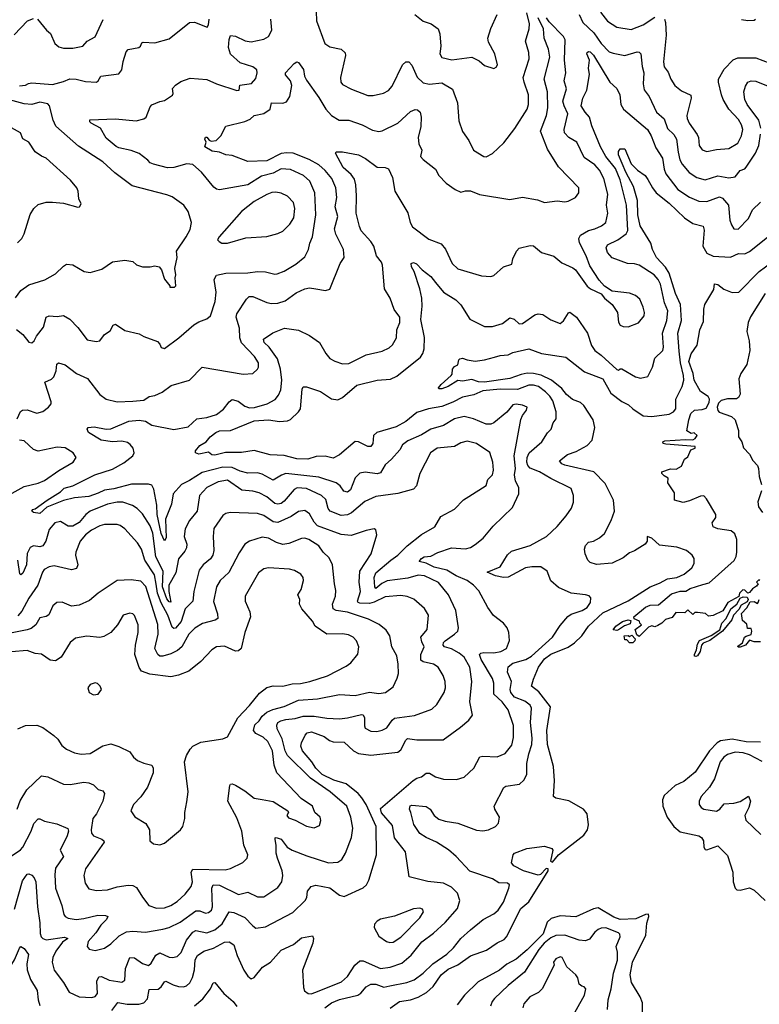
# Model space of a CAD drawing. Extents: x 1552033 to 1694788, y 811965 to 917215.
# Tile 598 of 632: x 1679207 to 1683897, y 894807 to 901052. Entities that reach past the tile are written whole.
import ezdxf

# ---------------------------------------------------------------- set-up
doc = ezdxf.new("R2010")
doc.units = 0

msp = doc.modelspace()

# ---------------------------------------------------------------- linework, layer by layer
at = {"layer": '0CON20XD'}
for points in [[(1679172.9, 900957.1), (1679256.9, 901045), (1679295, 901060.6)], [(1679187, 899087), (1679228, 899055), (1679265, 899006.2), (1679285, 899002.5), (1679299.2, 899015), (1679314.2, 899045), (1679357.6, 899102.4), (1679375, 899165.6), (1679395, 899174.4), (1679445, 899170), (1679485, 899176.7), (1679525, 899152), (1679575, 899100), (1679635, 899021.2), (1679691.9, 899011.9), (1679715, 899016.2), (1679745, 899056.2), (1679780.3, 899079.7), (1679800, 899115), (1679815, 899121.2), (1679875, 899081.2), (1679965, 899060.8), (1679995, 899042.5), (1680080.3, 899010.3), (1680096.7, 898995), (1680104.1, 898974.1), (1680125, 898967.5), (1680215.8, 899035), (1680312.4, 899117.6), (1680343.7, 899136.3), (1680395, 899154.2), (1680416.6, 899173.4), (1680446.7, 899265), (1680452.7, 899325), (1680441.1, 899405), (1680455, 899431.4), (1680514.7, 899445.3), (1680655, 899447.5), (1680715, 899456.2), (1680765, 899452.1), (1680825, 899437.5), (1680840.3, 899439.7), (1680885, 899457.8), (1680959.2, 899500.9), (1681015, 899548.1), (1681039.1, 899595), (1681046.5, 899635), (1681064.5, 899675), (1681085.3, 899815), (1681079.6, 899955), (1681047.1, 900027.1), (1681007.8, 900065), (1680925, 900102.7), (1680865.4, 900105.4), (1680815, 900079.5), (1680741, 900059), (1680655, 900004.7), (1680475, 899972.2), (1680455, 899976.9), (1680439.4, 899989.4), (1680360.5, 900085), (1680305, 900133.8), (1680267.3, 900137.3), (1680185, 900114.2), (1680145, 900111.9), (1680055, 900135.4), (1680034.7, 900144.7), (1680020.3, 900160.3), (1679965, 900202.5), (1679915, 900222.7), (1679835, 900238.8), (1679818.2, 900248.2), (1679755, 900301.4), (1679720.6, 900365), (1679661.4, 900395), (1679652.9, 900405), (1679652.5, 900417.5), (1679815, 900424.4), (1679945, 900411.5), (1679995, 900422.5), (1680008.9, 900435), (1680035, 900500), (1680045, 900511.2), (1680095, 900533.8), (1680125, 900540), (1680176.3, 900573.7), (1680180.8, 900585), (1680176, 900615), (1680195, 900636), (1680229.7, 900660.3), (1680288.3, 900681.7), (1680395, 900673.3), (1680454.5, 900644.5), (1680585, 900602.9), (1680600, 900605), (1680603.9, 900636.1), (1680677, 900647), (1680705, 900680), (1680712.7, 900715), (1680710.5, 900735), (1680685, 900753.1), (1680605, 900778.5), (1680545, 900834.4), (1680531.5, 900875), (1680535, 900927.5), (1680545, 900951.2), (1680575, 900947.5), (1680637.8, 900917.8), (1680675, 900911.2), (1680755, 900928.9), (1680785.8, 900945), (1680805.6, 900985), (1680800, 901055)], [(1679205, 900632.9), (1679244.1, 900635.9), (1679262.3, 900647.7), (1679285, 900652), (1679415, 900640.6), (1679485, 900659.5), (1679525, 900676.9), (1679565, 900674.7), (1679625, 900659.2), (1679695, 900656.2), (1679705.8, 900664.2), (1679722.5, 900695), (1679835, 900709.5), (1679854.4, 900735), (1679862.7, 900787.3), (1679882.7, 900847.3), (1679895, 900862.2), (1679963.6, 900876.4), (1679974.2, 900885), (1679980.8, 900905), (1679990.7, 900909.3), (1680064.5, 900905.5), (1680155, 900930.6), (1680285, 901033.8), (1680315, 901035.7), (1680396.1, 901003.9), (1680405, 901020), (1680408.5, 901055)], [(1679321.2, 901055), (1679376.8, 900986.8), (1679403.3, 900965), (1679431.1, 900901.1), (1679455, 900880), (1679485, 900872), (1679545, 900870.8), (1679606.7, 900885), (1679634.4, 900915.6), (1679685.5, 900944.5), (1679737.4, 901052.6)], [(1680065, 898668.6), (1680109.7, 898690.3), (1680167.4, 898732.6), (1680283.1, 898765), (1680365, 898847.5), (1680625, 898803.6), (1680685, 898808), (1680716.2, 898835), (1680722, 898848), (1680720.6, 898875), (1680696.9, 898915), (1680613.7, 899003.7), (1680603.5, 899035), (1680601.2, 899095), (1680579.3, 899165), (1680585, 899186.5), (1680645, 899280.6), (1680663.4, 899296.6), (1680685, 899297.5), (1680775, 899258.5), (1680805, 899252.3), (1680845, 899253.8), (1680891.5, 899268.5), (1680959.8, 899320.2), (1681015, 899345.6), (1681045, 899350.6), (1681085.6, 899345.6), (1681145.9, 899334.1), (1681175, 899343.3), (1681238.6, 899505), (1681265.4, 899545), (1681260.5, 899595), (1681212.2, 899692.2), (1681203.6, 899725), (1681224.6, 899805), (1681208, 899865), (1681217.8, 899925), (1681211.5, 899985), (1681187.1, 900045), (1681145.4, 900095), (1681105, 900130.9), (1681042.5, 900165), (1680940.8, 900205), (1680901.5, 900208.5), (1680865, 900203.5), (1680775, 900157.4), (1680655, 900151.8), (1680555, 900190.9), (1680515, 900195.6), (1680475, 900212.9), (1680428.8, 900218.8), (1680381.2, 900245), (1680388.8, 900275), (1680381.9, 900295), (1680385, 900307.5), (1680395, 900308), (1680408.6, 900288.6), (1680421.7, 900281.7), (1680452.5, 900285), (1680483.3, 900315), (1680515, 900376), (1680635, 900405.6), (1680668.2, 900421.8), (1680695, 900445.5), (1680755, 900457.5), (1680795.4, 900484.6), (1680805, 900525.6), (1680876.9, 900523.1), (1680899.3, 900530.7), (1680919.6, 900565), (1680932.5, 900635), (1680925, 900663.8), (1680892.2, 900702.2), (1680891.9, 900715), (1680948, 900775), (1680965, 900784), (1680975, 900780), (1681007.2, 900737.2), (1681013.1, 900695), (1681025, 900668.8), (1681105, 900558.6), (1681148.2, 900485), (1681185, 900445.6), (1681233.3, 900415), (1681295, 900414.6), (1681379.2, 900385), (1681445, 900351.1), (1681485, 900343.1), (1681505, 900346.9), (1681605.8, 900395), (1681685, 900470.6), (1681715, 900482), (1681730.5, 900480.5), (1681745.8, 900465), (1681753.5, 900433.5), (1681751.8, 900375), (1681734.7, 900304.7), (1681738.2, 900265), (1681756.6, 900225), (1681749.4, 900185), (1681765, 900165.7), (1681844, 900105), (1681865.8, 900065), (1681911.5, 900015), (1681968.6, 899975), (1682005, 899958.5), (1682035, 899967.8), (1682065, 899966.9), (1682123.2, 899943.2), (1682315, 899912.5), (1682395, 899925.8), (1682490.3, 899910.3), (1682535, 899892), (1682615, 899904), (1682665, 899897.5), (1682685, 899902), (1682732, 899925), (1682752.5, 899955), (1682752.5, 899985), (1682625, 900119.2), (1682555, 900230.8), (1682510.8, 900345), (1682547.5, 900445), (1682557.3, 900492.7), (1682553.8, 900593.8), (1682533.8, 900675), (1682568.4, 900815), (1682560, 900865), (1682533.5, 900935), (1682529.1, 900995), (1682495.9, 901065)], [(1681087.5, 901105), (1681088.5, 901045), (1681142, 900902), (1681175, 900880.9), (1681246.2, 900866.2), (1681272.1, 900842.1), (1681274.3, 900825), (1681241.5, 900685), (1681244.3, 900655), (1681255, 900640.8), (1681311.4, 900611.4), (1681415, 900571.5), (1681449.4, 900570.6), (1681515, 900585.6), (1681545, 900603.3), (1681570.3, 900629.7), (1681635, 900765.8), (1681655, 900784.3), (1681675, 900784.4), (1681694.1, 900764.1), (1681727.4, 900687.4), (1681765, 900652.1), (1681805, 900642.4), (1681885, 900650.8), (1681952, 900612), (1681984.4, 900525), (1681991.4, 900411.4), (1682015, 900343.3), (1682055, 900286.2), (1682084.3, 900225), (1682151.2, 900185), (1682165, 900183.3), (1682205, 900204.4), (1682278.3, 900271.7), (1682347.1, 900362.9), (1682425.5, 900485), (1682433.8, 900515), (1682433.9, 900575), (1682405.3, 900655), (1682400.8, 900685), (1682437.1, 900805), (1682436, 900845), (1682414.5, 900915), (1682438.6, 900995), (1682440.8, 901025), (1682423.2, 901095)], [(1681713.8, 901085), (1681765, 901042), (1681816.7, 901025), (1681860.8, 900995), (1681871.7, 900961.7), (1681877.8, 900885), (1681872.2, 900835), (1681885, 900812.5), (1681947.5, 900797.5), (1682075.4, 900815.4), (1682120.7, 900790.7), (1682155, 900762.5), (1682215, 900742.5), (1682229.3, 900750.7), (1682237.5, 900765), (1682219.5, 900835), (1682180, 900910), (1682176.2, 900935), (1682194.7, 900995.3), (1682234.2, 901085.8)], [(1682660.8, 900505), (1682651.7, 900535), (1682674.7, 900614.7), (1682659.7, 900665), (1682670.9, 900715), (1682662.6, 900795), (1682667.1, 900925), (1682656.2, 900945), (1682565, 901039.2), (1682548.3, 901065)], [(1682755.2, 901085.2), (1682779.2, 901035), (1682848.2, 900968.2), (1682895, 900901.1), (1682945, 900848.2), (1682970.9, 900839.1), (1683045, 900824.5), (1683122.1, 900847.9), (1683135, 900845.7), (1683145.4, 900835.4), (1683154.1, 900755), (1683165.3, 900715.3), (1683160.3, 900645), (1683167.4, 900607.4), (1683199.3, 900565), (1683244.6, 900465), (1683295, 900423.1), (1683315, 900362.2), (1683354.4, 900324.4), (1683373.3, 900295), (1683382.4, 900212.4), (1683393.9, 900163.9), (1683408.4, 900135), (1683453.4, 900083.4), (1683500.5, 900050.5), (1683555, 900035.5), (1683635, 900061.2), (1683705, 900048.2), (1683745, 900056.2), (1683775, 900096.4), (1683805, 900106.9), (1683815, 900116.9), (1683873.6, 900206.4), (1683894.1, 900255), (1683904.5, 900325.5)], [(1682889.6, 901099.6), (1682935, 901043.5), (1682995, 901004.4), (1683085, 900989.6), (1683160.7, 901019.3), (1683235, 901067.5)], [(1683296.9, 901055), (1683302.5, 901035), (1683306.9, 900955), (1683290.9, 900785), (1683293.3, 900753.3), (1683319.4, 900719.4), (1683335.7, 900675), (1683360.8, 900635), (1683405, 900602), (1683464.2, 900574.2), (1683465.8, 900555), (1683437.3, 900445), (1683439.5, 900425), (1683451.8, 900395), (1683503.3, 900325), (1683511.4, 900305), (1683515.6, 900255), (1683535, 900227.1), (1683565, 900216.9), (1683625, 900229.2), (1683705, 900235.6), (1683760.9, 900269.1), (1683784.4, 900315), (1683792.2, 900355), (1683785.5, 900385), (1683765, 900420), (1683704.6, 900485), (1683667.9, 900545), (1683657.1, 900575), (1683638.1, 900655), (1683638.6, 900675), (1683675, 900739.2), (1683732.6, 900797.4), (1683760.5, 900809.5), (1683875, 900810.5), (1683965, 900776.5)], [(1683785, 901053.8), (1683825, 901046.2), (1683865, 901050), (1683872.5, 901055)], [(1681143.1, 894785), (1681185, 894817.8), (1681235, 894838.1), (1681352.5, 894865), (1681371.5, 894878.5), (1681405, 894918.1), (1681435, 894935.6), (1681465, 894936.2), (1681516.9, 894916.9), (1681555, 894923.8), (1681663.2, 894946.8), (1681707.9, 894962.1), (1681766, 895004), (1681827.3, 895065), (1681915, 895126.2), (1681957.5, 895165), (1682004.4, 895225), (1682065, 895279.2), (1682145.4, 895344.6), (1682215, 895381.9), (1682241.4, 895405), (1682274.4, 895455), (1682308.8, 895545), (1682312.5, 895565), (1682300, 895575), (1682245, 895578.1), (1682205, 895603.6), (1682062, 895652), (1681975, 895745.6), (1681926.2, 895786.2), (1681850, 895835), (1681784.3, 895865), (1681745, 895890.6), (1681707.2, 895947.2), (1681688.6, 896025), (1681678.5, 896045), (1681683.1, 896066.9), (1681695, 896071.1), (1681785, 896061.9), (1681810.8, 896045), (1681835, 896004.2), (1681865, 895980.9), (1681905, 895968.2), (1681985, 895955.4), (1682105, 895911.1), (1682145, 895907.3), (1682180, 895915), (1682223.8, 895935), (1682244.1, 895955.9), (1682250.8, 895995), (1682220, 896045), (1682215.8, 896065), (1682277.9, 896182.1), (1682289.7, 896190.3), (1682376, 896204), (1682405, 896228.6), (1682422.5, 896265), (1682423.8, 896335), (1682435.3, 896395), (1682455.2, 896454.8), (1682457.6, 896495), (1682445.8, 896595), (1682452.1, 896685), (1682444.4, 896705), (1682409.5, 896729.5), (1682345.8, 896755.8), (1682321.4, 896785), (1682318.3, 896805), (1682326.6, 896855), (1682300, 896915), (1682305, 896946.9), (1682335, 896971.8), (1682417.1, 896995), (1682453.8, 897015), (1682586.9, 897135), (1682635, 897210), (1682682.2, 897267.8), (1682705, 897281.9), (1682775, 897304.6), (1682805, 897323.8), (1682826.4, 897355), (1682829.2, 897385), (1682817.6, 897397.6), (1682795, 897404.4), (1682704.2, 897414.2), (1682625, 897451.2), (1682575, 897493.3), (1682552.9, 897555), (1682512.2, 897582.2), (1682455, 897582.3), (1682415, 897574.7), (1682305, 897516.5), (1682275, 897513.5), (1682224.2, 897524.3), (1682171.2, 897548.8), (1682255, 897582.2), (1682301.5, 897658.5), (1682325, 897681.8), (1682443.6, 897716.4), (1682547.1, 897775), (1682615, 897838.1), (1682672.5, 897905), (1682705.8, 897955), (1682718.3, 897991.7), (1682719.4, 898035), (1682705, 898079.2), (1682575, 898143.1), (1682504.4, 898185), (1682445, 898208.8), (1682429.7, 898225), (1682422.5, 898245), (1682425.3, 898275), (1682438.9, 898305), (1682517.9, 898375), (1682555, 898432.5), (1682577.1, 898455), (1682589.4, 898495), (1682608.9, 898521.1), (1682609.2, 898565), (1682588.4, 898635), (1682569.7, 898665), (1682542.2, 898692.2), (1682496.2, 898726.2), (1682465, 898735.2), (1682435, 898733.2), (1682365, 898705.9), (1682255, 898709), (1682145, 898699.2), (1682086.6, 898673.4), (1682015, 898659.1), (1681955, 898626), (1681885, 898599.7), (1681798.8, 898585), (1681725, 898560.8), (1681656.3, 898503.6), (1681595, 898470.3), (1681471.4, 898435), (1681451.8, 898415), (1681445.9, 898364.1), (1681434.5, 898345.5), (1681415, 898345.5), (1681355, 898375.5), (1681335, 898376.5), (1681235, 898292.2), (1681195, 898271.9), (1681145, 898282.9), (1681088.3, 898281.7), (1681035, 898265.5), (1680965, 898267.5), (1680885, 898288.2), (1680795, 898293.1), (1680695, 898320), (1680613, 898307), (1680512.3, 898307.7), (1680445, 898290), (1680425, 898292.5), (1680405, 898308.8), (1680343.6, 898296.4), (1680322.1, 898305), (1680322.8, 898317.2), (1680348.8, 898351.2), (1680388.9, 898375), (1680415, 898406.9), (1680451.2, 898435), (1680475, 898444.3), (1680545, 898446.2), (1680695, 898508.5), (1680785, 898514.7), (1680855, 898504.8), (1680905, 898508.4), (1680924, 898516), (1680975.5, 898565), (1680988.5, 898585), (1680998.3, 898708.3), (1681005, 898723.3), (1681025, 898723.8), (1681115, 898694.3), (1681185, 898648.2), (1681225, 898642.1), (1681255, 898655.5), (1681345, 898733.9), (1681475, 898765.4), (1681558.5, 898771.5), (1681599.4, 898790.6), (1681748.5, 898911.5), (1681763.9, 898936.1), (1681772.1, 898965), (1681773.8, 899036.2), (1681751.7, 899151.7), (1681758.8, 899235), (1681756.5, 899285), (1681744.2, 899344.2), (1681708.5, 899455), (1681691.8, 899485), (1681690.6, 899505), (1681705, 899511.8), (1681723.1, 899503.1), (1681758.9, 899465), (1681814, 899424), (1681844.4, 899384.4), (1681894.4, 899324.4), (1681972.9, 899275), (1682004.7, 899244.7), (1682062.6, 899152.6), (1682155, 899105.7), (1682205, 899105.6), (1682268.8, 899125), (1682315, 899161.9), (1682342.3, 899152.3), (1682375, 899123.3), (1682395, 899124.4), (1682475, 899180), (1682495, 899186.9), (1682525, 899183.1), (1682575, 899149.4), (1682635, 899125.7), (1682655, 899142.5), (1682688, 899192), (1682695, 899196.2), (1682705, 899191.9), (1682738, 899165), (1682808, 899065), (1682832.7, 898985), (1682855, 898953.3), (1682895.3, 898925.3), (1682995, 898834.2), (1683005, 898830), (1683015, 898838.8), (1683025, 898836.9), (1683112, 898788), (1683145, 898777.7), (1683190.4, 898789.6), (1683220.9, 898849.1), (1683235.5, 898905), (1683285.8, 898954.2), (1683290.3, 898975), (1683284.1, 899064.1), (1683311.6, 899145), (1683317.6, 899205), (1683297, 899257), (1683271.4, 899375), (1683256, 899405), (1683230, 899435), (1683135.6, 899495.6), (1683105, 899504.1), (1683061.2, 899505), (1682965, 899541.8), (1682934.5, 899575), (1682926.9, 899605), (1682935.3, 899624.7), (1683000.6, 899655), (1683053.5, 899695), (1683064.7, 899715.3), (1683056.2, 899875), (1683015, 900036.9), (1682985, 900107.5), (1682923.6, 900183.6), (1682891.4, 900245), (1682835, 900378.8), (1682821.5, 900435), (1682792.1, 900465), (1682767.3, 900505), (1682777.7, 900555), (1682803.3, 900605), (1682821.2, 900705), (1682814.5, 900745), (1682821.5, 900795), (1682803.8, 900835), (1682806.2, 900845), (1682815, 900850.8), (1682825, 900848.6), (1682845, 900827.1), (1682950, 900655), (1682992.9, 900615), (1683013.1, 900575), (1683019.6, 900515), (1683036.8, 900485), (1683189.3, 900355), (1683212.5, 900315), (1683240.5, 900240.5), (1683283.7, 900173.7), (1683293.2, 900105), (1683303.7, 900073.7), (1683380.7, 899975), (1683455, 899925.9), (1683515, 899901.8), (1683565, 899899.1), (1683645, 899927.7), (1683665, 899921.1), (1683702.1, 899875), (1683710.9, 899780.9), (1683720.2, 899750.2), (1683736.8, 899726.8), (1683764.2, 899724.2), (1683827.9, 899792.1), (1683854.2, 899845.8), (1683904.4, 899895)], [(1683906.6, 900365), (1683893.4, 900415), (1683819.8, 900515), (1683805.2, 900545), (1683799.7, 900595), (1683809.6, 900630.4), (1683825.5, 900655), (1683845, 900664.2), (1683875, 900662.4), (1683985, 900618.9)], [(1679181.7, 899288.3), (1679215, 899334.3), (1679265, 899371.1), (1679367.3, 899402.7), (1679435, 899440), (1679485, 899490), (1679505, 899500.8), (1679545, 899497.1), (1679615.7, 899455.7), (1679655, 899449.2), (1679729.1, 899470.9), (1679795, 899515.8), (1679875, 899528), (1679925, 899518.6), (1679947.1, 899497.1), (1679985, 899484), (1680035, 899484.2), (1680065, 899490.8), (1680092.5, 899485), (1680105.8, 899465.8), (1680125, 899407.5), (1680160, 899365), (1680160, 899355), (1680190, 899355), (1680197.5, 899365), (1680192.5, 899415), (1680198, 899435), (1680191.3, 899475), (1680205.8, 899545), (1680202.5, 899585), (1680262.9, 899675), (1680287.7, 899722.3), (1680297.5, 899765), (1680276.2, 899835), (1680248, 899875), (1680175, 899928.1), (1680141.3, 899941.3), (1679919.5, 899999.5), (1679810.6, 900080.6), (1679735, 900150.9), (1679580.2, 900250.2), (1679435.9, 900375.9), (1679418.5, 900415), (1679395.7, 900505), (1679385, 900518.1), (1679335, 900529.6), (1679285, 900514.6), (1679235, 900518.2), (1679143.6, 900543.6)], [(1679792.1, 894767.9), (1679830.3, 894819.7), (1679888.4, 894808.4), (1679962.1, 894807.9), (1679995, 894817.3), (1680016.8, 894843.2), (1680028.1, 894901.9), (1680085.9, 894904.1), (1680105, 894918.9), (1680125, 894950), (1680135, 894954.4), (1680180.5, 894930.5), (1680215, 894920.7), (1680245, 894918.2), (1680265.7, 894925), (1680286.4, 894943.6), (1680302.3, 894977.7), (1680315, 895026.7), (1680320.3, 895089.7), (1680335, 895117.3), (1680375, 895143.8), (1680435.6, 895164.4), (1680505, 895202.1), (1680535, 895203.1), (1680565, 895184), (1680586.3, 895116.4), (1680628.9, 895025), (1680655, 894986.2), (1680675, 894968.8), (1680695, 894976.7), (1680746.9, 895043.1), (1680798.1, 895075), (1680865, 895151.5), (1680942.7, 895187.3), (1680995, 895228.8), (1681065, 895242.5), (1681071.2, 895225), (1681065.6, 895194.4), (1681000.9, 895025), (1681006.7, 894915), (1681013.8, 894893.8), (1681036.3, 894876.3), (1681055, 894874.5), (1681085, 894883.8), (1681249, 894951), (1681286.7, 894983.3), (1681333.5, 895055), (1681365, 895083.3), (1681385, 895082.9), (1681495, 895033.9), (1681556.3, 895043.7), (1681630.6, 895069.4), (1681690.6, 895119.4), (1681756.6, 895203.4), (1681831.5, 895258.5), (1681904.3, 895325.7), (1681983.5, 895415), (1681997.5, 895465), (1681982.6, 895512.6), (1681945, 895550), (1681895.3, 895575.3), (1681795, 895586.8), (1681677.5, 895615), (1681653.6, 895775), (1681585, 895863.8), (1681571, 895941), (1681502.6, 896022.6), (1681495, 896048.8), (1681702.2, 896227.8), (1681725, 896242.7), (1681755, 896250), (1681785, 896272.5), (1681805, 896272.9), (1681845, 896250.6), (1681895, 896235.7), (1681977, 896233), (1682025, 896247.1), (1682088.1, 896305), (1682125, 896378), (1682145, 896382.2), (1682235, 896376.5), (1682285, 896398.9), (1682328.8, 896451.2), (1682339.2, 896499.2), (1682338, 896575), (1682304.7, 896675), (1682267.8, 896725), (1682213.1, 896775), (1682213.1, 896845), (1682206.3, 896873.7), (1682133.3, 896995), (1682122.5, 897025), (1682132, 897035), (1682151.1, 897038.9), (1682215, 897037), (1682258.8, 897045), (1682295, 897063.5), (1682314.3, 897115), (1682308.6, 897165), (1682298.6, 897195), (1682275, 897224.2), (1682212.4, 897272.4), (1682175, 897324), (1682119.3, 897429.3), (1682085.6, 897465), (1682045, 897495.3), (1681975, 897524.8), (1681915, 897561.5), (1681835, 897579.6), (1681785.8, 897605.8), (1681740, 897615), (1681755.4, 897635), (1681773.1, 897645), (1681815, 897650), (1681857.9, 897672.1), (1681945, 897702.5), (1682035, 897695.4), (1682065, 897704.5), (1682096.5, 897723.5), (1682145.4, 897764.6), (1682209.1, 897840.9), (1682331.7, 897958.3), (1682373.1, 898045), (1682372.7, 898085), (1682351.2, 898125), (1682344.7, 898164.7), (1682350.8, 898205), (1682342.5, 898285), (1682385.6, 898515.6), (1682395, 898542), (1682422, 898575), (1682425.6, 898595.6), (1682395, 898608.1), (1682355, 898612.9), (1682335, 898608.6), (1682296.2, 898563.8), (1682215, 898495.7), (1682195, 898486.7), (1682165, 898487.8), (1682085, 898520.4), (1682025, 898535.3), (1681965, 898520.3), (1681895, 898478.9), (1681815, 898454.2), (1681755, 898418.2), (1681667.9, 898382.1), (1681635, 898355.6), (1681618.6, 898325), (1681565.4, 898265), (1681525, 898230), (1681495, 898178.8), (1681475, 898172.5), (1681397.6, 898182.4), (1681365, 898176.7), (1681334.3, 898145.7), (1681305, 898070), (1681285, 898055.5), (1681261.7, 898061.7), (1681239.3, 898095), (1681215, 898114.2), (1681105, 898150), (1680895.6, 898174.4), (1680866.6, 898163.4), (1680815, 898131.1), (1680745, 898169.6), (1680715, 898178), (1680655, 898175.9), (1680605, 898189.5), (1680555, 898211.9), (1680495, 898214.8), (1680365, 898180), (1680285, 898129.3), (1680233.8, 898105), (1680180.9, 898045), (1680170.1, 897979.9), (1680132.8, 897885), (1680136.2, 897765), (1680125, 897747.5), (1680105, 897793.1), (1680078.1, 897915), (1680076.1, 897973.9), (1680057.8, 898075), (1680045, 898099.2), (1680025, 898105.9), (1679916.9, 898106.9), (1679805, 898077.4), (1679745, 898069.2), (1679705, 898050.2), (1679645, 898027.1), (1679555, 898019.5), (1679485, 898003.2), (1679379.6, 897960.4), (1679335, 897920), (1679295, 897927.1), (1679284.5, 897935), (1679290, 897945), (1679305, 897948.9), (1679380.8, 898005), (1679465, 898056.7), (1679489.4, 898080.6), (1679545.2, 898094.8), (1679684.7, 898165.3), (1679795, 898202.3), (1679867.9, 898242.1), (1679925.4, 898285), (1679932.5, 898305), (1679927.3, 898335), (1679908.8, 898358.8), (1679890.8, 898370.7), (1679855, 898379.4), (1679795, 898375.3), (1679723.3, 898385), (1679644.4, 898434.4), (1679634.3, 898454.3), (1679641.2, 898465), (1679680.4, 898470.4), (1679755, 898456.2), (1679785, 898456.9), (1679899.2, 898505), (1679965, 898512.8), (1680004.3, 898505), (1680045, 898479.6), (1680185, 898452.3), (1680275, 898469.6), (1680329.6, 898520.4), (1680395, 898529.4), (1680455, 898548.4), (1680498.9, 898581.1), (1680535, 898628.9), (1680555, 898642.7), (1680592.9, 898632.9), (1680635, 898600.9), (1680665, 898591.1), (1680697.2, 898592.8), (1680777.5, 898615), (1680827.3, 898642.7), (1680848.7, 898671.3), (1680862.5, 898705), (1680870, 898765), (1680860.3, 898835), (1680841.7, 898901.7), (1680788.5, 898975), (1680756.7, 899005), (1680753.1, 899026.9), (1680812.8, 899067.2), (1680885.8, 899095.8), (1680975, 899083.8), (1681045, 899050), (1681109.2, 899005), (1681149.2, 898935), (1681175, 898904), (1681205, 898885.8), (1681255, 898868.6), (1681295, 898871.9), (1681405, 898926.7), (1681505, 898950.6), (1681549.3, 898970.7), (1681570.7, 898989.3), (1681596.5, 899035), (1681598.5, 899085), (1681617.6, 899132.4), (1681617.3, 899165), (1681582.2, 899215), (1681555.6, 899285.6), (1681520.8, 899345), (1681508.9, 899495), (1681501.1, 899515), (1681470.5, 899555), (1681452.5, 899615), (1681434.4, 899644.4), (1681373.2, 899713.2), (1681361.2, 899741.2), (1681340, 899825), (1681342.8, 899935), (1681339.2, 900005), (1681331.1, 900041.1), (1681309.3, 900069.3), (1681258.9, 900115), (1681210, 900205), (1681215, 900213.3), (1681255, 900214.4), (1681355.4, 900195.4), (1681400.8, 900170.8), (1681475, 900117.8), (1681524.2, 900114.2), (1681545, 900106.7), (1681570.7, 900050.7), (1681586.2, 899965), (1681667.9, 899827.9), (1681684.4, 899765), (1681698.3, 899738.3), (1681800.9, 899660.9), (1681880.8, 899630.8), (1681906.8, 899596.8), (1681949.5, 899505), (1681985, 899471.1), (1682135, 899428.1), (1682195, 899422.5), (1682215, 899428.8), (1682275, 899484), (1682327.7, 899502.3), (1682334.2, 899535), (1682358, 899585), (1682375, 899604), (1682445, 899620), (1682465, 899618.6), (1682515.4, 899575.4), (1682595, 899552.5), (1682645, 899510.6), (1682715, 899478.9), (1682732.5, 899465), (1682805, 899362), (1682826.7, 899345), (1682894, 899314), (1682916, 899285), (1682965.4, 899245.4), (1682998.1, 899195), (1683004.4, 899134.4), (1683015, 899114), (1683035, 899105.8), (1683065.7, 899104.3), (1683130.3, 899129.7), (1683167.1, 899175), (1683169.4, 899195), (1683161.7, 899228.3), (1683138.9, 899278.9), (1683112, 899302), (1683075, 899316.9), (1682965, 899331.4), (1682915, 899361.2), (1682880.9, 899400.9), (1682821.7, 899491.7), (1682799.6, 899555), (1682757.3, 899637.3), (1682752.1, 899665), (1682763.1, 899685), (1682815, 899715.8), (1682855, 899725.3), (1682896.2, 899743.8), (1682924.3, 899765), (1682936.2, 899825), (1682928.8, 899875), (1682936.2, 899945), (1682910.5, 900045), (1682885, 900097.9), (1682855, 900131.1), (1682787.8, 900177.8), (1682741.1, 900275), (1682689.4, 900305), (1682662.7, 900335), (1682659.1, 900355), (1682684.1, 900455), (1682660.8, 900505)], [(1679192.4, 899637.6), (1679220, 899665), (1679236.6, 899693.4), (1679273.1, 899816.9), (1679296.3, 899853.7), (1679325, 899880.8), (1679375, 899895.6), (1679415.5, 899895.5), (1679485, 899889.4), (1679575, 899862.5), (1679587.5, 899865), (1679596.7, 899885), (1679583.3, 899915), (1679578.6, 899965), (1679569.2, 899985), (1679528.6, 900035), (1679375, 900172.9), (1679345, 900185.7), (1679305, 900214.3), (1679264.2, 900275), (1679227.6, 900297.6), (1679212.5, 900335), (1679156.1, 900366.1)], [(1681557.5, 894782.5), (1681615, 894826.2), (1681685.2, 894834.8), (1681735, 894852.1), (1681786.6, 894883.4), (1681829.4, 894920.6), (1681879.3, 894995), (1681925, 895030), (1681985, 895056.9), (1682065, 895114.2), (1682168.2, 895151.8), (1682235, 895196.8), (1682280.5, 895219.5), (1682295, 895234.5), (1682386.2, 895415), (1682435, 895457.5), (1682557.7, 895655), (1682557.6, 895667.6), (1682545, 895668.8), (1682509.2, 895630.8), (1682495, 895626.2), (1682402.3, 895655), (1682340, 895685), (1682326.7, 895705), (1682336.2, 895755), (1682345, 895765.5), (1682423.7, 895796.3), (1682535, 895811.2), (1682581.5, 895795), (1682588.6, 895785), (1682572.8, 895715), (1682585, 895709.7), (1682625, 895756.2), (1682785, 895880), (1682807.8, 895915), (1682813.4, 895945), (1682805.4, 896015), (1682783.5, 896045), (1682688.6, 896098.6), (1682607.5, 896115), (1682592.5, 896125), (1682598.6, 896225), (1682591.7, 896315), (1682553.5, 896455), (1682549.5, 896545), (1682572.9, 896695), (1682500.3, 896790.3), (1682453.5, 896825), (1682465, 896870), (1682496.5, 896945), (1682535, 896999.3), (1682575, 897028), (1682685, 897073), (1682725, 897099.4), (1682771.4, 897145), (1682814.6, 897205.4), (1682905, 897290.5), (1683065, 897365.9), (1683205, 897456.1), (1683265, 897478.1), (1683315, 897506.7), (1683375, 897513.8), (1683420.6, 897535), (1683468.6, 897575), (1683483.9, 897603.9), (1683484.1, 897634.1), (1683472, 897655), (1683436, 897685), (1683375, 897707.5), (1683265, 897719.5), (1683215, 897762.9), (1683185.5, 897775.5), (1683187.2, 897745), (1683174.1, 897725.9), (1683106.8, 897683.2), (1683075, 897670.2), (1683035, 897639.3), (1682965.4, 897604.6), (1682865, 897597.2), (1682825, 897608.9), (1682810.8, 897625), (1682793.1, 897665), (1682788.8, 897695), (1682795, 897717.5), (1682815, 897738.6), (1682845, 897744.5), (1682885, 897765.7), (1682915.8, 897794.2), (1682958.9, 897875), (1682978.5, 897935), (1682971.8, 898005), (1682920.2, 898110.2), (1682848.1, 898185), (1682665, 898227.9), (1682645, 898235.7), (1682630, 898255), (1682681.4, 898295), (1682736.7, 898313.2), (1682805, 898351.9), (1682838.1, 898385), (1682845.6, 898425), (1682854.6, 898465), (1682844.6, 898515), (1682784.6, 898605), (1682763.4, 898623.4), (1682712.5, 898642.5), (1682675, 898675.3), (1682645, 898712.4), (1682579.6, 898765), (1682515, 898796.8), (1682465, 898809.2), (1682425, 898809.4), (1682387.1, 898802.9), (1682315, 898776.7), (1682155, 898754.1), (1682117.5, 898755), (1682075, 898770), (1682015, 898759.2), (1681985, 898763.8), (1681925, 898726.8), (1681885, 898711.5), (1681865, 898711.2), (1681863, 898717), (1681880.6, 898739.4), (1681943.3, 898795), (1681950, 898805), (1681950.8, 898835), (1681965, 898852), (1681985, 898863.3), (1681992, 898895), (1681998.6, 898901.4), (1682015, 898906.2), (1682045, 898894.2), (1682095, 898885.6), (1682155, 898894.4), (1682217.4, 898912.6), (1682255, 898922.5), (1682304.3, 898925.7), (1682335, 898941.4), (1682435, 898964.4), (1682516.1, 898936.1), (1682671.5, 898911.5), (1682789.7, 898819.7), (1682904.4, 898775), (1682955, 898683.2), (1683025, 898629.7), (1683068.5, 898608.5), (1683095, 898583.1), (1683160.2, 898540.2), (1683215, 898534.7), (1683325, 898551.2), (1683352.9, 898565), (1683367.5, 898585), (1683367.5, 898645), (1683408.9, 898725), (1683418.2, 898765), (1683417.2, 898795), (1683396.7, 898876.7), (1683389.2, 898950.9), (1683381.4, 899065), (1683403.2, 899145), (1683397.8, 899245), (1683365.2, 899315.2), (1683324.8, 899445), (1683301.8, 899481.8), (1683245.3, 899545), (1683220.5, 899595), (1683210, 899635), (1683141.7, 899745), (1683126.6, 899815), (1683125.3, 899905), (1683100, 899995), (1683050, 900085), (1683005.2, 900195), (1683003.8, 900216.2), (1683015, 900232.5), (1683045, 900232.2), (1683085, 900137.5), (1683125, 900097.1), (1683174.1, 900064.1), (1683191.4, 900038.6), (1683219.1, 899985), (1683243.6, 899953.6), (1683325, 899889.1), (1683423.8, 899795), (1683475, 899759.6), (1683542, 899742), (1683547, 899717), (1683538.9, 899615), (1683565, 899571.2), (1683605, 899552.6), (1683715, 899547.1), (1683765, 899569.1), (1683805, 899566.9), (1683835, 899581.8), (1684001.8, 899715)], [(1680525, 899634.4), (1680641.7, 899668.3), (1680775, 899676.5), (1680844, 899696), (1680875, 899711.1), (1680920.6, 899755), (1680945.6, 899795), (1680951.1, 899855), (1680943.7, 899893.7), (1680905, 899932.9), (1680865, 899951.4), (1680832.4, 899957.6), (1680805.7, 899955.7), (1680775, 899944.5), (1680695, 899899.6), (1680614.7, 899835.3), (1680472.5, 899675), (1680462.5, 899655), (1680472.5, 899645), (1680490, 899635), (1680525, 899634.4)], [(1683900, 897495), (1683895, 897500), (1683880, 897485), (1683890, 897475), (1683880, 897460), (1683855, 897442.9), (1683835, 897419.2), (1683825, 897416), (1683805, 897433.8), (1683793.9, 897436.1), (1683772.5, 897415), (1683767, 897393), (1683697.5, 897355), (1683666.4, 897303.6), (1683605, 897272.5), (1683575, 897270), (1683557, 897287), (1683505, 897292.5), (1683488.3, 897291.7), (1683475, 897280), (1683445, 897310), (1683425, 897290), (1683368.3, 897291.7), (1683345, 897260), (1683301.7, 897248.3), (1683280, 897225), (1683255, 897210), (1683235, 897202.5), (1683215, 897207.5), (1683195, 897200), (1683135, 897140), (1683121.7, 897151.7), (1683110, 897185), (1683150, 897215), (1683140, 897225), (1683138.3, 897238.3), (1683103.3, 897253.3), (1683102.5, 897265), (1683175, 897326), (1683205, 897338.8), (1683258.3, 897341.7), (1683339.8, 897410.2), (1683395, 897428.1), (1683432.5, 897427.5), (1683460, 897445), (1683539.4, 897469.4), (1683579.5, 897480.5), (1683737.1, 897622.9), (1683751.4, 897648.6), (1683755.9, 897674.1), (1683754.5, 897755), (1683742.2, 897792.2), (1683720, 897810), (1683635, 897822.1), (1683605.7, 897835), (1683599.1, 897860.9), (1683621.2, 897895), (1683620.8, 897915), (1683563.2, 898013.2), (1683545, 898031.4), (1683525, 898031.1), (1683455, 898000.6), (1683415, 897990), (1683360, 898005), (1683360.5, 898050.5), (1683317.5, 898115), (1683320, 898145), (1683295, 898160), (1683280, 898175), (1683280, 898185), (1683335, 898203.3), (1683369.3, 898200.7), (1683405, 898220), (1683422.5, 898265), (1683445, 898280), (1683462.5, 898325), (1683490, 898335), (1683490, 898345), (1683305, 898359.1), (1683288, 898365), (1683285.8, 898375), (1683299.1, 898380.9), (1683428.7, 898388.7), (1683475, 898387.1), (1683491.2, 898395), (1683502.5, 898415), (1683485, 898432.5), (1683465, 898427.5), (1683437.5, 898445), (1683450, 898515), (1683464.2, 898555), (1683486.7, 898575), (1683535, 898580), (1683560.6, 898589.4), (1683580.5, 898625), (1683581.2, 898645), (1683573.3, 898663.3), (1683525, 898693.8), (1683485, 898766.2), (1683477.5, 898807.5), (1683450.3, 898885), (1683465, 898932.5), (1683502.4, 898987.6), (1683520, 899085), (1683543, 899137), (1683545.9, 899215.9), (1683552.9, 899245), (1683609.1, 899340.9), (1683613.8, 899376.2), (1683635, 899372.1), (1683673.2, 899343.2), (1683725, 899322.7), (1683767.5, 899325), (1683896.9, 899455), (1684017.1, 899542.9)], [(1683935, 899315.5), (1683842.6, 899167.4), (1683827.3, 899132.7), (1683818.9, 899075), (1683832.3, 899015), (1683836.7, 898955), (1683819.1, 898865), (1683781.3, 898808.7), (1683767.1, 898775), (1683775, 898677.5), (1683765, 898656.7), (1683752.3, 898647.7), (1683695, 898647.5), (1683655, 898637.2), (1683638.9, 898621.1), (1683630, 898595), (1683633.6, 898573.6), (1683642.2, 898562.2), (1683722, 898535), (1683744, 898515), (1683748.8, 898498.8)], [(1679190.2, 898519.8), (1679213.4, 898566.6), (1679225, 898576), (1679255, 898578.8), (1679316.1, 898556.1), (1679355, 898567.5), (1679390, 898595), (1679406, 898615), (1679407.7, 898627.7), (1679365.9, 898754.1), (1679408.3, 898771.7), (1679423.8, 898786.2), (1679438.9, 898825), (1679442.2, 898867.8), (1679453.1, 898876.9), (1679495, 898862.9), (1679567.4, 898807.4), (1679637.2, 898777.2), (1679714.7, 898674.7), (1679755, 898645.8), (1679825, 898628.5), (1679925, 898632.5), (1679995, 898639.5), (1680027.5, 898662.5), (1680065, 898668.6)], [(1683748.8, 898498.8), (1683765.9, 898445.9), (1683765.9, 898405.9), (1683786.2, 898375), (1683796.4, 898336.4), (1683835, 898296.2), (1683857.3, 898257.3), (1683885.3, 898225.3), (1683892.5, 898205), (1683896.4, 898155), (1683912.2, 898105)], [(1679082.6, 898007.4), (1679235, 898091.3), (1679325, 898112.3), (1679365, 898129.2), (1679455, 898193.8), (1679545.7, 898245), (1679566, 898275), (1679546.9, 898305), (1679495, 898336.9), (1679445, 898341.3), (1679325, 898315.6), (1679295, 898327.1), (1679235, 898381.8), (1679206.3, 898386.3)], [(1679175, 895410), (1679225, 895590), (1679255, 895632), (1679265, 895634.2), (1679285, 895625.6), (1679299.9, 895609.9), (1679308.6, 895585), (1679320.8, 895425), (1679335.8, 895325), (1679337.3, 895257.3), (1679343.5, 895235), (1679353.8, 895223.8), (1679375, 895216.6), (1679492.4, 895232.4), (1679512, 895225), (1679479.2, 895200.8), (1679437.1, 895145), (1679417.5, 895105), (1679413.5, 895075), (1679425.6, 895025), (1679485.6, 894945), (1679522, 894885), (1679585, 894854.2), (1679665, 894850.6), (1679685, 894857.5), (1679700.6, 894875), (1679696, 894955), (1679708.3, 894981.7), (1679725, 894984.6), (1679775, 894960.9), (1679828.8, 894951.2), (1679855, 894948.1), (1679875, 894961.2), (1679878.8, 895035), (1679905, 895103.3), (1679935, 895101.3), (1679986.7, 895066.7), (1680025, 895054.5), (1680041.6, 895068.4), (1680071, 895119), (1680095, 895134.6), (1680155, 895107.3), (1680176, 895104), (1680205, 895110), (1680231.2, 895135), (1680264.1, 895215), (1680305, 895264.6), (1680325, 895275.4), (1680395, 895260.8), (1680445, 895280), (1680491.8, 895318.2), (1680535.5, 895394.5), (1680565, 895388.7), (1680635, 895357.9), (1680685, 895304.4), (1680705, 895291.1), (1680765, 895298.8), (1680940.4, 895389.6), (1681018.2, 895465), (1681028.5, 895485), (1681033.3, 895525), (1681055, 895554), (1681085, 895562.5), (1681175, 895546.9), (1681235, 895499.4), (1681265, 895491.9), (1681385, 895546.2), (1681405.6, 895564.4), (1681420.8, 895595), (1681470.8, 895755), (1681467.8, 895935), (1681405.2, 896075.2), (1681377.5, 896117.5), (1681354.1, 896144.1), (1681276.5, 896206.5), (1681199.6, 896229.6), (1681125, 896265.5), (1681086.1, 896305), (1681059.7, 896345), (1680999.6, 896415), (1680991.1, 896445), (1680993.8, 896465), (1681016.5, 896513.5), (1681030.8, 896529.2), (1681056.7, 896535), (1681138.2, 896505), (1681171.5, 896481.5), (1681195, 896472.7), (1681265, 896469.5), (1681324.1, 896414.1), (1681355, 896398.2), (1681435, 896387.4), (1681605, 896406.6), (1681625, 896422.1), (1681655, 896483.5), (1681666.9, 896493.1), (1681725, 896485.3), (1681892.5, 896485), (1682002.9, 896565), (1682055, 896608.8), (1682079.2, 896640.8), (1682061.2, 896725), (1682074.6, 896855), (1682061.3, 896945), (1682025, 897009.1), (1681995, 897034.1), (1681945, 897061.9), (1681902, 897075), (1681893.3, 897085), (1681895, 897101.2), (1681905, 897113.1), (1681964.3, 897155), (1681985.4, 897174.6), (1681990, 897195), (1681973.3, 897305), (1681927.5, 897405), (1681863.4, 897483.4), (1681775, 897524.8), (1681735, 897529.8), (1681669.3, 897510.7), (1681537.2, 897492.8), (1681503.1, 897476.9), (1681465, 897443.8), (1681459.1, 897455), (1681454.2, 897515), (1681466.7, 897543.4), (1681560, 897625), (1681605.4, 897655), (1681664.8, 897715.2), (1681755, 897786.9), (1681839.2, 897835), (1681878.1, 897901.9), (1681965, 897947.5), (1682022.1, 898007.9), (1682055, 898028.6), (1682165, 898098), (1682175.6, 898135), (1682206.5, 898165), (1682212.7, 898195), (1682207.1, 898245), (1682188.1, 898308.1), (1682105, 898365.3), (1682045, 898380), (1682005, 898368.9), (1681965, 898344.6), (1681855, 898335.3), (1681811.9, 898305), (1681744.2, 898175), (1681724.5, 898095.5), (1681704.6, 898075.4), (1681605, 898047.1), (1681465, 898027.5), (1681395, 897995.6), (1681310.4, 897925), (1681285, 897911.8), (1681245, 897906.7), (1681175.7, 897935.7), (1681162.8, 897952.8), (1681148.4, 898008.4), (1681120.6, 898035), (1681025, 898078.8), (1680966.7, 898083.3), (1680948, 898072), (1680885, 897997.5), (1680865, 897983.5), (1680845, 897978.7), (1680825, 897983.9), (1680775, 898026.9), (1680725, 898051.2), (1680685, 898061.8), (1680615, 898068.4), (1680525, 898131.6), (1680465, 898121.4), (1680395, 898085.4), (1680346.7, 898035), (1680332.7, 897935), (1680285, 897875.7), (1680256.3, 897823.7), (1680250.7, 897775), (1680267.1, 897725), (1680265, 897703.3), (1680255, 897680.6), (1680215, 897632.2), (1680197.6, 897545), (1680153.5, 897465), (1680152.5, 897425), (1680165, 897357.5), (1680155, 897360.4), (1680140.1, 897380.1), (1680113.4, 897455), (1680117.6, 897555), (1680071.3, 897645), (1680051, 897795), (1680035, 897842.9), (1679985, 897918.6), (1679952.7, 897952.7), (1679921.9, 897971.9), (1679861.9, 897991.9), (1679825, 897992.9), (1679765, 897980), (1679654.5, 897935.5), (1679626.8, 897915), (1679585, 897862.8), (1679545, 897839.1), (1679515, 897840.4), (1679465, 897870), (1679429.2, 897860.8), (1679395, 897818.6), (1679372.3, 897745), (1679355, 897715.7), (1679335, 897708.2), (1679295, 897715.3), (1679273.2, 897705), (1679253.7, 897666.3), (1679250.4, 897595), (1679227.7, 897542.3), (1679215, 897530.8), (1679207.5, 897537.5), (1679194.8, 897624.8)], [(1683910.9, 898065), (1683887.9, 897995), (1683892.6, 897962.6), (1683917.5, 897927.5)], [(1679153.9, 895746.1), (1679213, 895787), (1679228.2, 895805), (1679279.1, 895905), (1679297.2, 895955), (1679325, 895983), (1679335, 895983.6), (1679365, 895968.1), (1679442.4, 895952.4), (1679513, 895923), (1679517.5, 895905), (1679508.4, 895875), (1679464.4, 895785), (1679484.3, 895745), (1679435, 895671.2), (1679429.3, 895630.7), (1679433.8, 895545), (1679474.6, 895435), (1679486.4, 895376.4), (1679494.6, 895364.6), (1679514.6, 895354.6), (1679565, 895345.4), (1679615, 895351.3), (1679703.3, 895373.3), (1679751.7, 895371.7), (1679767.1, 895365), (1679758.5, 895345), (1679720.9, 895309.1), (1679689.2, 895260.8), (1679641.1, 895205), (1679635.6, 895175), (1679647.2, 895157.2), (1679685, 895147.8), (1679745, 895164.4), (1679785, 895190.6), (1679837.3, 895242.7), (1679885, 895266.7), (1679925, 895271.2), (1680005, 895265.5), (1680116, 895284), (1680155, 895295.4), (1680225, 895328), (1680325, 895399.8), (1680350, 895400), (1680385, 895386.2), (1680405, 895389.1), (1680422.7, 895405), (1680430, 895425), (1680425.8, 895544.2), (1680435, 895566.1), (1680475, 895563.6), (1680595, 895503.1), (1680655, 895518.9), (1680715, 895488.5), (1680755, 895490), (1680845, 895548.6), (1680869.5, 895585), (1680876.6, 895623.4), (1680872.4, 895655), (1680841.9, 895735), (1680833.1, 895765), (1680834.1, 895815), (1680827.1, 895855), (1680826.7, 895863.3), (1680834.2, 895865.8), (1680865, 895854.4), (1680904.2, 895804.3), (1680935, 895785.3), (1681028.3, 895748.3), (1681165, 895705.6), (1681225, 895708.6), (1681250, 895725), (1681273.5, 895765), (1681310.5, 895865), (1681319.5, 895925), (1681306.7, 895995), (1681280.9, 896065), (1681176.4, 896155), (1681051.8, 896241.8), (1680905.3, 896385), (1680890.9, 896415), (1680871, 896491), (1680840.4, 896555), (1680837.4, 896577.4), (1680843.3, 896595), (1680863.8, 896606.2), (1680895.2, 896614.8), (1680955, 896619.4), (1681005, 896634), (1681075, 896635.2), (1681155, 896622.7), (1681235, 896618.9), (1681285, 896624.2), (1681375, 896646.5), (1681385, 896642.7), (1681394.7, 896625), (1681393.3, 896573.3), (1681398.3, 896558.3), (1681435, 896538.9), (1681471.9, 896538.1), (1681505, 896545.8), (1681535, 896561.9), (1681569.6, 896610.4), (1681585, 896622.2), (1681710.6, 896639.4), (1681821.1, 896678.9), (1681851.7, 896708.3), (1681900, 896785), (1681906.5, 896815), (1681904.5, 896854.5), (1681893, 896893), (1681860.8, 896945), (1681832, 896965), (1681765, 896979.1), (1681750.9, 896990.9), (1681751.6, 897025), (1681772.5, 897075), (1681756.8, 897106.8), (1681750.7, 897135), (1681790.4, 897185), (1681799.6, 897275), (1681775, 897316.9), (1681707.4, 897377.4), (1681665, 897394.5), (1681625, 897400), (1681525, 897392.4), (1681455, 897358), (1681425, 897350), (1681365, 897351.2), (1681354.4, 897355), (1681348.8, 897365), (1681369.2, 897425), (1681359.7, 897485), (1681364.7, 897555), (1681437.1, 897665), (1681472.9, 897785), (1681466.7, 897816.7), (1681455, 897822.5), (1681405, 897812.9), (1681309.1, 897780.9), (1681245, 897787.7), (1681095, 897842.1), (1681074.1, 897865), (1681045, 897918.5), (1681015, 897939.6), (1680975, 897932.9), (1680927.9, 897902.1), (1680845, 897862.4), (1680815, 897868.2), (1680755, 897908.4), (1680715, 897920), (1680542.6, 897927.4), (1680515, 897921.1), (1680495, 897908.1), (1680438.9, 897825), (1680433.8, 897775), (1680438.5, 897685), (1680433, 897657), (1680416.3, 897633.7), (1680370.5, 897595), (1680345, 897560.8), (1680312, 897425), (1680304.4, 897365), (1680256.2, 897315), (1680231.4, 897235), (1680195, 897192.3), (1680185, 897190.9), (1680175, 897200), (1680146.3, 897275), (1680103.8, 897353.9), (1680081.4, 897415), (1680072.7, 897472.7), (1680061.6, 897531.6), (1680001.6, 897625), (1679979.6, 897695), (1679955.3, 897735.3), (1679875, 897822.7), (1679845, 897844.6), (1679825, 897851.1), (1679745, 897850), (1679715, 897842.8), (1679662.7, 897815), (1679624.6, 897785), (1679591.5, 897745), (1679562.5, 897675), (1679561.5, 897655), (1679576.9, 897595), (1679568.5, 897571.5), (1679535, 897563.6), (1679425, 897587.5), (1679395, 897581.3), (1679362.9, 897565), (1679351.5, 897548.5), (1679321.6, 897465), (1679266.2, 897383.8), (1679220.1, 897299.9), (1679195, 897271.5)], [(1679191.1, 896045), (1679211.3, 896098.7), (1679252.8, 896167.2), (1679345, 896256), (1679385, 896249.2), (1679485, 896202.9), (1679527.8, 896202.2), (1679615, 896216.2), (1679645, 896213.1), (1679675, 896199.2), (1679705, 896170), (1679735, 896161.2), (1679744, 896144), (1679734.3, 896095), (1679693.8, 896015), (1679671.3, 895985), (1679660.4, 895915), (1679662.7, 895892.7), (1679674.3, 895875), (1679728.8, 895855), (1679740.8, 895845), (1679741.9, 895835), (1679624.1, 895665.9), (1679613.6, 895625), (1679621.9, 895575), (1679645, 895540.8), (1679695, 895528.9), (1679765, 895533.3), (1679825, 895551.9), (1679895, 895563.8), (1679925, 895561.8), (1679947.3, 895547.3), (1679985, 895486.2), (1680026.2, 895435), (1680075, 895416.7), (1680125, 895419.1), (1680165, 895434.6), (1680205, 895459.1), (1680256.9, 895505), (1680295, 895554.2), (1680303.6, 895585), (1680294.7, 895645), (1680305.4, 895664.6), (1680509.8, 895660.2), (1680545, 895668.9), (1680622.6, 895707.4), (1680650, 895735), (1680654, 895755), (1680627.7, 895817.7), (1680615.6, 895905), (1680585, 895990), (1680526.5, 896095), (1680540, 896195), (1680545, 896203.8), (1680554.3, 896205.7), (1680575, 896197.8), (1680635, 896162.2), (1680695, 896115.5), (1680745, 896106.2), (1680815, 896093.1), (1680906.7, 896035), (1680911.2, 896025), (1680901.2, 896005), (1680911.2, 895991.2), (1680955, 895976), (1681027, 895937), (1681074.1, 895925.9), (1681108.3, 895941.7), (1681116.8, 895973.2), (1681112.9, 895995), (1681079.2, 896025), (1681065, 896064), (1680992.5, 896112.5), (1680837.9, 896275), (1680822, 896325), (1680810.5, 896415), (1680780.7, 896475), (1680751.3, 896501.3), (1680703.8, 896525), (1680690.3, 896545), (1680699, 896581), (1680725.3, 896605), (1680745.3, 896635), (1680775, 896659.8), (1680811.8, 896678.2), (1680885, 896697.3), (1680976.2, 896736.2), (1681095, 896745.3), (1681235, 896772.3), (1681335, 896765.4), (1681425, 896787.3), (1681485, 896778.1), (1681526.7, 896785), (1681575, 896821.2), (1681602, 896875), (1681610, 896905), (1681608.1, 896965), (1681598.3, 897018.3), (1681566.9, 897075), (1681555.5, 897145.5), (1681531.1, 897181.1), (1681485.9, 897215.9), (1681419.9, 897249.9), (1681285.7, 897295), (1681215, 897305.3), (1681195.3, 897315.3), (1681191.3, 897345), (1681209.1, 897395), (1681212.8, 897432.8), (1681202.7, 897475), (1681190, 897595), (1681168.9, 897638.9), (1681132.2, 897675), (1681104.5, 897715), (1681041.4, 897755), (1681015, 897763.8), (1680995, 897762.3), (1680915, 897730.8), (1680875, 897724.7), (1680835, 897735.4), (1680785, 897764.6), (1680745, 897771.2), (1680665, 897744.4), (1680635, 897725.6), (1680598.3, 897671.7), (1680533.8, 897546.2), (1680477.8, 897495), (1680454.6, 897455), (1680437, 897363), (1680462.3, 897285), (1680464.3, 897255), (1680446.6, 897243.4), (1680366.4, 897223.6), (1680316.9, 897193.1), (1680279.3, 897155), (1680235.2, 897074.8), (1680207.9, 897052.1), (1680165, 897030.7), (1680115, 897015.3), (1680095.4, 897015.4), (1680083.5, 897025), (1680064.6, 897065), (1680085.6, 897154.4), (1680083, 897217), (1680008, 897458), (1679975, 897490.4), (1679915, 897499.5), (1679825, 897495.7), (1679704.3, 897415), (1679650.9, 897369.1), (1679585, 897338.5), (1679535, 897333.1), (1679477, 897357), (1679443.4, 897356.6), (1679417.5, 897335), (1679392.2, 897277.8), (1679375, 897267.5), (1679335, 897259.4), (1679309.6, 897215), (1679279.1, 897190.9), (1679255, 897181.6), (1679072.9, 897147.1)], [(1679195.4, 896554.6), (1679245, 896575.5), (1679315, 896577.3), (1679355, 896563.1), (1679423.1, 896513.1), (1679448.8, 896488.8), (1679475, 896448), (1679505, 896426), (1679555, 896401.9), (1679596.8, 896393.2), (1679655, 896397.5), (1679733.7, 896446.3), (1679785, 896458.6), (1679835, 896443.1), (1679905, 896409.2), (1679928, 896375), (1679955, 896354.2), (1679995, 896337.1), (1680046, 896325), (1680054.2, 896305), (1680054.3, 896275), (1680016.7, 896185), (1679976.2, 896123.8), (1679928, 896075), (1679912, 896035), (1679937, 895997), (1680008, 895955), (1680030, 895915), (1680033.3, 895845), (1680055, 895826.2), (1680095, 895818.8), (1680125, 895830), (1680228, 895915), (1680240.8, 895935), (1680254.4, 895985), (1680254.4, 896025), (1680268.2, 896091.8), (1680275.5, 896155), (1680251.9, 896345), (1680265.6, 896385), (1680287.5, 896425), (1680305, 896444), (1680355, 896470), (1680495, 896491.1), (1680525, 896504.2), (1680591.5, 896625), (1680665, 896702.1), (1680728.6, 896781.4), (1680773.7, 896816.3), (1680815, 896827.9), (1680875, 896825.3), (1680935, 896839.7), (1680988.8, 896841.2), (1681048, 896855), (1681159.2, 896890.8), (1681277.8, 896952.2), (1681306.3, 896973.7), (1681352.1, 897027.9), (1681356.9, 897075), (1681342.2, 897112.2), (1681322.5, 897135), (1681291.4, 897151.4), (1681255, 897157.3), (1681154.6, 897154.6), (1681080.6, 897205), (1681065, 897237.1), (1680996.7, 897315), (1680982.2, 897345), (1680982.9, 897375), (1680971.2, 897405), (1680991.7, 897438.3), (1681007.5, 897495), (1681005.8, 897515), (1680990, 897535), (1680949.8, 897559.8), (1680918.3, 897568.3), (1680785, 897575.4), (1680755, 897569.1), (1680721.8, 897545), (1680637.1, 897395), (1680636.2, 897365), (1680666.4, 897296.4), (1680671.9, 897265), (1680634.5, 897165), (1680612, 897065), (1680595, 897050), (1680575, 897047.5), (1680505, 897078.1), (1680455, 897074.4), (1680425, 897055.7), (1680355, 896981.9), (1680279.8, 896920.2), (1680215, 896895.6), (1680165.4, 896884.6), (1680032.3, 896902.3), (1679980.5, 896920.5), (1679963.9, 896943.9), (1679937.8, 897025), (1679941.1, 897085), (1679958.9, 897165), (1679958.6, 897215), (1679935, 897273.3), (1679925, 897283.3), (1679905, 897288.8), (1679863.3, 897275), (1679827.1, 897215), (1679785.8, 897165), (1679740.3, 897139.7), (1679715, 897134.3), (1679633.2, 897143.2), (1679560.6, 897129.4), (1679527.8, 897102.2), (1679471.2, 897008.8), (1679435, 896986), (1679400.9, 896990.9), (1679345, 897028.9), (1679305, 897033.1), (1679255, 897050.4), (1679155, 897042.7)], [(1683495, 897012.5), (1683486.2, 897016.2), (1683485.8, 897025), (1683499.4, 897055), (1683505, 897092.5), (1683518.8, 897115), (1683592.4, 897147.6), (1683647.7, 897182.3), (1683659.2, 897225), (1683687.5, 897255), (1683716, 897315), (1683755.6, 897344.4), (1683775.8, 897384.2), (1683795, 897391.4), (1683820, 897390), (1683827.5, 897375), (1683820, 897360), (1683782.1, 897337.9), (1683767.7, 897312.3), (1683734.2, 897275), (1683724, 897245), (1683665, 897173.8), (1683583.8, 897115), (1683541.1, 897098.9), (1683530.8, 897085), (1683522.5, 897045), (1683505, 897018), (1683495, 897012.5)], [(1683905, 897106.7), (1683865, 897106.7), (1683835, 897117.5), (1683810, 897085), (1683775, 897072.5), (1683763, 897073), (1683761.7, 897078.3), (1683790, 897100), (1683802.5, 897135), (1683815, 897142.5), (1683845, 897152.5), (1683850, 897175), (1683845, 897190), (1683821.7, 897191.7), (1683818.3, 897218.3), (1683791.7, 897241.7), (1683783.6, 897286.4), (1683818, 897322), (1683840, 897360), (1683865, 897362.5), (1683885, 897350), (1683890, 897355), (1683897.5, 897375)], [(1682995, 897177.5), (1682971.7, 897181.7), (1682987.5, 897205), (1683030, 897235), (1683065.9, 897245.9), (1683082.5, 897242.5), (1683079.3, 897220.7), (1683041.7, 897208.3), (1683005, 897182.5), (1682995, 897177.5)], [(1683095, 897100), (1683075, 897100), (1683058.3, 897118.3), (1683045, 897120), (1683040, 897145), (1683065, 897147.5), (1683075, 897140), (1683088.3, 897148.3), (1683110, 897125), (1683108.3, 897111.7), (1683095, 897100)], [(1679675, 896771.2), (1679705, 896773.8), (1679726.7, 896805), (1679717.5, 896825), (1679701.2, 896841.2), (1679685, 896846.7), (1679655, 896836.7), (1679640, 896815), (1679647.5, 896785), (1679675, 896771.2)], [(1683905, 896469.4), (1683815, 896473.2), (1683725, 896488.3), (1683652.2, 896477.8), (1683630, 896465), (1683581.2, 896415), (1683489.9, 896280.1), (1683419, 896221), (1683364.4, 896195), (1683295, 896132), (1683284.3, 896105), (1683285.8, 896065), (1683312.9, 895995), (1683355, 895935.8), (1683395, 895901.9), (1683513.8, 895875), (1683530, 895865), (1683544.4, 895844.4), (1683545.8, 895805), (1683555, 895788.8), (1683565, 895787.5), (1683635, 895812.9), (1683695, 895751.2), (1683728.6, 895645), (1683730.8, 895585), (1683745, 895543.8), (1683755, 895534), (1683775, 895532), (1683835, 895545.8), (1683865, 895530.8), (1683934, 895465)], [(1683915, 896346.6), (1683835, 896389.8), (1683795, 896401.6), (1683744, 896406), (1683695, 896392.8), (1683672.5, 896375), (1683649.7, 896345), (1683613.4, 896236.6), (1683582.1, 896185), (1683529.5, 896125), (1683516.7, 896095), (1683515.7, 896075), (1683528, 896055), (1683545, 896045.7), (1683625, 896032.5), (1683646.9, 896045), (1683675, 896078.9), (1683735, 896083.6), (1683775.3, 896094.7), (1683828.3, 896128.3), (1683841.2, 896095), (1683831.3, 896055), (1683804.7, 896005), (1683811.8, 895975), (1683906.2, 895885)], [(1681555, 895198.6), (1681575, 895201.1), (1681625, 895233.3), (1681744.4, 895355), (1681767.5, 895395), (1681760.8, 895410.8), (1681745, 895417.1), (1681705, 895412.2), (1681585, 895365.7), (1681495, 895347.1), (1681474, 895335), (1681458, 895315), (1681454.2, 895295), (1681485, 895240), (1681533.3, 895205), (1681555, 895198.6)], [(1683155.8, 894725), (1683156.2, 894816.2), (1683142.2, 894855), (1683086.9, 894945), (1683079.4, 894995), (1683094.3, 895075), (1683178.4, 895245), (1683185, 895323.1), (1683197.9, 895365), (1683195, 895380), (1683175, 895376.9), (1683115, 895348.8), (1683015, 895344.8), (1682975, 895359.6), (1682875, 895419.1), (1682845, 895412.9), (1682735, 895361.8), (1682635, 895369.6), (1682578.1, 895351.9), (1682551.8, 895328.2), (1682527.4, 895255), (1682425, 895152.8), (1682355, 895093.5), (1682297.2, 895062.8), (1682250.9, 895025), (1682115, 894950.9), (1682027.7, 894865), (1681981.8, 894805)], [(1682935.6, 894775), (1682938.5, 894835), (1682958.9, 894905), (1682973.5, 895005), (1682998.2, 895088.2), (1682997.3, 895137.3), (1682989.1, 895175), (1683015.2, 895235.2), (1683012.9, 895252.9), (1683005, 895260.3), (1682925, 895292.7), (1682895, 895291.1), (1682875, 895281.2), (1682854.5, 895265), (1682820.3, 895219.7), (1682795, 895209.1), (1682755, 895213.8), (1682665, 895246), (1682607, 895243), (1682575, 895228.8), (1682533, 895195), (1682498.3, 895155), (1682407.7, 895012.3), (1682305, 894927.7), (1682218.6, 894845), (1682203.1, 894825), (1682192.7, 894795)], [(1679028.9, 894701.1), (1679109.9, 894850.1), (1679115.3, 894895), (1679110.3, 894955), (1679117.6, 894985), (1679134.8, 895025), (1679175, 895089.6), (1679205, 895162.9), (1679215, 895173.2), (1679235, 895161.8), (1679263.1, 895123.1), (1679253.3, 895063.3), (1679255.3, 895025.3), (1679274.8, 894964.8), (1679317.7, 894895), (1679324.2, 894835), (1679335, 894799.4)], [(1682697.7, 894702.3), (1682789.1, 894865), (1682797.1, 894905), (1682787.8, 894917.8), (1682772.9, 894922.9), (1682756, 894935), (1682746, 894975), (1682733.8, 894995), (1682675.9, 895045.9), (1682646.7, 895105), (1682635, 895108), (1682607.5, 895095), (1682593.3, 895075), (1682596.7, 895055), (1682520, 894905), (1682498.2, 894881.8), (1682442.5, 894855), (1682405, 894810), (1682397.9, 894785)], [(1680315, 894797.5), (1680368.5, 894841.5), (1680416.7, 894905), (1680435, 894943.8), (1680445.6, 894945.6), (1680502.2, 894875), (1680560.6, 894825), (1680583.3, 894793.3)]]:
    msp.add_lwpolyline(points, dxfattribs=at)

doc.saveas('drawing.dxf')
